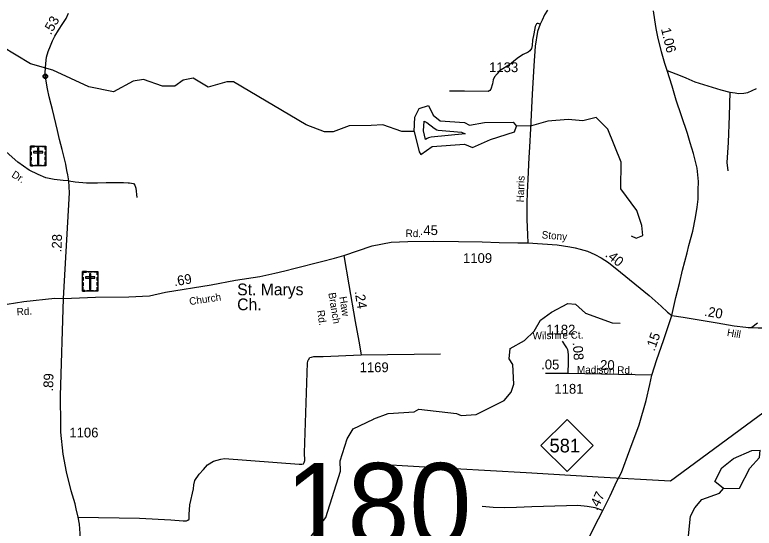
# Model space of a CAD drawing. Extents: x 2220236 to 2384410, y 720751 to 894131.
# Drawn here: x 2254951 to 2264398, y 747219 to 753781 of the extents above; entities that cross this region are included whole.
import ezdxf

# ---------------------------------------------------------------- set-up
doc = ezdxf.new("R2010")
doc.units = 0
for name, color, linetype in [('Exist Civil Demographics Community CELL', 7, 'Continuous'), ('Exist Cultural Cemetery CELL', 7, 'Continuous'), ('Exist Cultural Church with Cemetery Label', 7, 'Continuous'), ('Exist Hydrographic Buffer Line', 7, 'Continuous'), ('Exist Hydrographic Creek Single Shore', 7, 'Continuous'), ('Exist Hydrographic Lake Shore', 7, 'Continuous'), ('Exist Hydrographic Misc Water Feature', 7, 'Continuous'), ('Exist Hydrographic Pond Under 1500 Sq Ft', 7, 'Continuous'), ('Exist Road Non-System Type 51', 7, 'Continuous'), ('Exist Road Primary NC Attributed', 7, 'Continuous'), ('Exist Road Primary NC Service Mileage Hundredths English Label', 7, 'Continuous'), ('Exist Road Primary NC Shield CELL', 7, 'Continuous'), ('Exist Road Primary NC Shield Number Label', 7, 'Continuous'), ('Exist Road Secondary Mileage Hundredths English Label', 7, 'Continuous'), ('Exist Road Secondary Structure Standard Bridge Number Label', 7, 'Continuous'), ('Exist Road Secondary Type 41 Attributed', 7, 'Continuous'), ('Exist Road Secondary Type 51 Attributed', 7, 'Continuous'), ('Exist Road Secondary Type 51 Label', 7, 'Continuous'), ('Exist Road Secondary Type 51 Number Label', 7, 'Continuous'), ('Exist Utilities Electrical Transmission Line', 7, 'Continuous')]:
    doc.layers.add(name, color=color, linetype=linetype)

msp = doc.modelspace()

# ---------------------------------------------------------------- linework, layer by layer
at = {"layer": 'Exist Civil Demographics Community CELL'}
msp.add_lwpolyline([(2255317.8, 752998.7), (2255318.1, 753000.4), (2255318.7, 753002.4), (2255319.6, 753004.6), (2255320.5, 753006.3), (2255321.5, 753008.1), (2255322.6, 753009.6), (2255323.8, 753011), (2255325.2, 753012.4), (2255326.9, 753013.8), (2255328.6, 753014.9), (2255330.1, 753015.8), (2255331.6, 753016.5), (2255333.3, 753017.2), (2255335, 753017.8), (2255336.3, 753018.1), (2255337.8, 753018.3), (2255339, 753018.6), (2255341, 753018.6), (2255342.3, 753018.6), (2255344.1, 753018.5), (2255345.6, 753018.3), (2255347, 753018), (2255348.6, 753017.6), (2255350.1, 753017), (2255352.2, 753016.1), (2255354.1, 753015), (2255355.6, 753014), (2255357.2, 753012.7), (2255358.2, 753011.8), (2255359.5, 753010.4), (2255360.6, 753009), (2255361.6, 753007.6), (2255362.5, 753006.1), (2255363.3, 753004.5), (2255363.9, 753003), (2255364.4, 753001.5), (2255364.8, 753000.1), (2255365.1, 752998.2), (2255365.3, 752996.8), (2255365.4, 752995), (2255365.3, 752993.2), (2255365.1, 752991.5), (2255364.9, 752989.8), (2255364.4, 752987.9), (2255363.8, 752986.1), (2255363.1, 752984.6), (2255362.1, 752982.8), (2255361.1, 752981.1), (2255360.1, 752979.7), (2255358.8, 752978.3), (2255357.2, 752976.7), (2255355.6, 752975.5), (2255354.1, 752974.4), (2255352.8, 752973.7), (2255350.7, 752972.7), (2255348.5, 752971.9), (2255346.7, 752971.4), (2255344.7, 752971), (2255343.4, 752970.9), (2255342, 752970.8), (2255340.3, 752970.8), (2255339, 752970.9), (2255337.3, 752971.1), (2255335.5, 752971.5), (2255334.1, 752971.9), (2255332.5, 752972.5), (2255331.1, 752973.1), (2255329.9, 752973.8), (2255327.8, 752975), (2255326.1, 752976.3), (2255324.6, 752977.7), (2255323.3, 752979.2), (2255322.3, 752980.4), (2255321.4, 752981.7), (2255320.1, 752983.8), (2255319.6, 752984.9), (2255319.1, 752986.1), (2255318.3, 752988.6), (2255317.8, 752990.8), (2255317.6, 752992.4), (2255317.5, 752994.3), (2255317.5, 752995.7), (2255317.7, 752997.7)], close=True, dxfattribs=at)
for centre, radius in [((2255341.5, 752994.9), 28.8), ((2255341.4, 752995), 23.4)]:
    msp.add_circle(centre, radius, dxfattribs=at)
at = {"layer": 'Exist Cultural Cemetery CELL'}
for points in [[(2255150.5, 752060.9), (2255161.9, 752060.9), (2255161.9, 752093.1), (2255202.5, 752093.1), (2255202.5, 752104.2), (2255150.6, 752104.2)], [(2255150.6, 752104.2), (2255349.6, 752104.2), (2255349.6, 751849.6), (2255150.6, 751849.6)], [(2255224.6, 752104.2), (2255276.4, 752104.2), (2255276.4, 752092.8), (2255224.6, 752092.8)], [(2255349.7, 752060.8), (2255338.4, 752060.8), (2255338.4, 752093), (2255297.8, 752093), (2255297.8, 752104.1), (2255349.7, 752104.1)], [(2255150.5, 751986.7), (2255150.5, 752030), (2255161.9, 752030), (2255161.9, 751986.7)], [(2255191.4, 752036.1), (2255191.4, 752017.5), (2255309.1, 752017.5), (2255309.1, 752036.1)], [(2255259.6, 752074.9), (2255240.9, 752074.9), (2255240.9, 751872.1), (2255259.6, 751872.1)], [(2255338.3, 751987.8), (2255338.3, 752031.1), (2255349.7, 752031.1), (2255349.7, 751987.8)], [(2255150.5, 751919.5), (2255150.5, 751962.8), (2255161.9, 751962.8), (2255161.9, 751919.5)], [(2255183.6, 751849.6), (2255183.6, 751861.1), (2255161.6, 751861.1), (2255161.6, 751901.5), (2255150.5, 751901.5), (2255150.5, 751849.6)], [(2255316.5, 751849.6), (2255316.5, 751861.1), (2255338.5, 751861.1), (2255338.5, 751901.5), (2255349.6, 751901.5), (2255349.6, 751849.6)], [(2255338.3, 751921.8), (2255338.3, 751965.1), (2255349.6, 751965.1), (2255349.6, 751921.8)], [(2255208, 751861), (2255292.9, 751861), (2255292.9, 751849.6), (2255208, 751849.6)], [(2255814.4, 750501.7), (2256013.5, 750501.7), (2256013.5, 750247), (2255814.4, 750247)], [(2255814.4, 750458.4), (2255825.7, 750458.4), (2255825.7, 750490.6), (2255866.3, 750490.5), (2255866.3, 750501.7), (2255814.4, 750501.7)], [(2255888.5, 750501.7), (2255940.3, 750501.7), (2255940.3, 750490.3), (2255888.5, 750490.3)], [(2256013.5, 750458.3), (2256002.2, 750458.3), (2256002.2, 750490.5), (2255961.6, 750490.5), (2255961.6, 750501.6), (2256013.5, 750501.6)], [(2255814.4, 750384.2), (2255814.4, 750427.5), (2255825.8, 750427.5), (2255825.8, 750384.2)], [(2255855.2, 750433.6), (2255855.2, 750414.9), (2255972.9, 750414.9), (2255972.9, 750433.6)], [(2255923.4, 750472.4), (2255904.7, 750472.4), (2255904.7, 750269.6), (2255923.4, 750269.6)], [(2256002.1, 750385.2), (2256002.1, 750428.5), (2256013.5, 750428.5), (2256013.5, 750385.2)], [(2255847.5, 750247.1), (2255847.5, 750258.6), (2255825.5, 750258.6), (2255825.5, 750299), (2255814.3, 750299), (2255814.3, 750247.1)], [(2255814.4, 750317), (2255814.4, 750360.3), (2255825.7, 750360.3), (2255825.7, 750317)], [(2255980.3, 750247), (2255980.3, 750258.5), (2256002.3, 750258.5), (2256002.3, 750298.9), (2256013.5, 750298.9), (2256013.5, 750247)], [(2256002.1, 750319.3), (2256002.1, 750362.6), (2256013.5, 750362.6), (2256013.5, 750319.3)], [(2255871.8, 750258.5), (2255956.7, 750258.5), (2255956.7, 750247.1), (2255871.8, 750247.1)]]:
    msp.add_lwpolyline(points, close=True, dxfattribs=at)
at = {"layer": 'Exist Hydrographic Buffer Line'}
msp.add_lwpolyline([(2260197.9, 752187.9), (2260171.6, 752298), (2260180.2, 752422), (2260213.9, 752405.8), (2260308, 752330.2), (2260342.2, 752310.9), (2260362.3, 752305.5), (2260659.2, 752283.1), (2260704.8, 752260), (2260270.2, 752217.6), (2260237.2, 752210.6), (2260218.2, 752201.8), (2260197.9, 752187.9)], dxfattribs=at)
at = {"layer": 'Exist Hydrographic Creek Single Shore'}
for points in [[(2259502.5, 752365.4), (2259224.4, 752360.9), (2259017.3, 752286.5), (2258908.4, 752285.4), (2258674.2, 752375.4), (2257745.3, 752926), (2257662.3, 752924.3), (2257421.4, 752857.1), (2257228.2, 752969.3), (2257104.3, 752945.7), (2256996.3, 752869.2), (2256838.2, 752869.1), (2256595.2, 752956.1), (2256462.3, 752932.6), (2256214.2, 752796.7), (2255897.2, 752859), (2255437.2, 753071.7), (2255153.2, 753153), (2254785.2, 753377.1), (2254383.3, 753546), (2253550.1, 753632)], [(2262824.3, 750955.3), (2262891.4, 750924.4), (2262974.4, 750958.7), (2262964.4, 751090.1), (2262896.5, 751281.8), (2262693.5, 751554.9), (2262699.5, 751895.9), (2262528.4, 752319.2), (2262377.3, 752470), (2262210.4, 752424.1), (2262019.5, 752441.2), (2261761.3, 752420.2), (2261553.4, 752362.2), (2261361.5, 752359.6)], [(2260054.3, 752288.1), (2259896.4, 752288), (2259654.4, 752375), (2259505.3, 752365.5)], [(2259505.3, 752365.5), (2259502.5, 752365.4)]]:
    msp.add_lwpolyline(points, dxfattribs=at)
at = {"layer": 'Exist Hydrographic Lake Shore'}
for points in [[(2260054.3, 752288.1), (2260061.4, 752471.6), (2260118.4, 752581.9), (2260235.3, 752622.2), (2260294.4, 752499.6)], [(2260294.4, 752499.6), (2260386.4, 752425.5), (2260695.5, 752402.8), (2260762.3, 752368.6), (2260953.4, 752404.1), (2261319.4, 752409.7), (2261361.5, 752359.6)], [(2260054.3, 752288.1), (2260115.4, 752031), (2260140.4, 751997.6), (2260281.5, 752099.7), (2260697.3, 752127.3), (2260798.4, 752085.8), (2261030.3, 752189.3), (2261337.5, 752284.7), (2261361.5, 752359.6)]]:
    msp.add_lwpolyline(points, dxfattribs=at)
at = {"layer": 'Exist Hydrographic Misc Water Feature'}
for points in [[(2259538.3, 748615.3), (2259722.3, 748687), (2260055.3, 748706.4), (2260113.3, 748741.3), (2260596.4, 748685.4), (2260655.3, 748661.3), (2260846.4, 748673.7), (2261203.4, 748850.1), (2261293.4, 748959.7), (2261326.4, 749060.7), (2261315.3, 749310.2), (2261265.3, 749383.4), (2261280.3, 749517.6), (2261462.4, 749618.8), (2261586.4, 749737.7), (2261668.4, 749880.3), (2261809.3, 749982.3), (2262016.4, 750089.6), (2262116.5, 750084.3), (2262242.4, 749966.9), (2262585.4, 749845), (2262685.3, 749839.7)], [(2258734.3, 747054.2), (2258742.3, 747119.7), (2258923.3, 747355.4), (2259110.4, 747948.5), (2259109.3, 748079.7), (2259198.3, 748363.2), (2259272.4, 748489.6), (2259535.6, 748614)], [(2259535.6, 748614), (2259538.3, 748615.3)], [(2262370.3, 743463.5), (2262409.3, 743754.6), (2262506.3, 743982.2), (2262589.3, 744059.3), (2262680.3, 744093.4), (2262872.3, 744119), (2263330.4, 744122.7), (2263404.4, 744173.7), (2263543.4, 744525), (2263533.4, 744699.1), (2263439.5, 744865), (2263026.3, 745411.4), (2263008.4, 745526.6), (2263212.5, 746004.5), (2263267.4, 746347.8), (2263560.5, 747122.4), (2263582.4, 747374.4), (2263640.4, 747481.5), (2263730.5, 747584.6), (2263954.4, 747668.6), (2264004.4, 747726.6)]]:
    msp.add_lwpolyline(points, dxfattribs=at)
at = {"layer": 'Exist Hydrographic Pond Under 1500 Sq Ft'}
for points in [[(2263985.3, 747992.6), (2264133.4, 748110.9), (2264366.3, 748214.4), (2264474.4, 748215.5)], [(2264004.4, 747726.6), (2264212.3, 747728.9), (2264343.4, 747988.6), (2264466.4, 748123.8), (2264474.4, 748215.5)], [(2264004.4, 747726.6), (2263895.3, 747817.4), (2263985.3, 747992.6)]]:
    msp.add_lwpolyline(points, dxfattribs=at)
at = {"layer": 'Exist Road Non-System Type 51'}
msp.add_line((2259377.6, 749435.2), (2260391.7, 749448.4), dxfattribs=at)
for points in [[(2261663.5, 753661.8), (2261637.5, 753670.8), (2261624.4, 753670.8), (2261616.3, 753665.9), (2261601.6, 753633.3), (2261582.1, 753537.2), (2261565.8, 753455.7), (2261559.3, 753390.5), (2261552.8, 753349.8), (2261531.6, 753322.1), (2261508.8, 753304.1), (2261446.9, 753273.2), (2261385, 753234.1), (2261326.4, 753188.4), (2261292.2, 753159.1), (2261241.7, 753123.2), (2261188, 753090.7), (2261140.7, 753059.7), (2261114.7, 753028.7), (2261082.1, 752988), (2261064.2, 752949.7), (2261054.4, 752900.8), (2261034.9, 752830.7), (2261018.6, 752812.8), (2260999.1, 752801.4), (2260696.1, 752804.6), (2260608.2, 752806.3), (2260507.2, 752803.8)], [(2263284, 753070.3), (2263451.8, 753006.7), (2263525, 752975.8), (2263639.1, 752925.2), (2263972.9, 752824.2), (2264087, 752793.1)], [(2264087, 752793.1), (2264077.9, 752489.2), (2264067.4, 752147.1), (2264049.5, 751892.9), (2264059.2, 751788.6)], [(2264087, 752793.1), (2264153, 752785.8), (2264197.2, 752776.3), (2264267.1, 752778.8), (2264317, 752787.4), (2264425.7, 752838.9)], [(2255639.9, 751657.1), (2255721.2, 751644.9), (2255866.5, 751635.1), (2256008.4, 751632.1), (2256118.3, 751637.1), (2256252.3, 751638.1), (2256338.2, 751636.8), (2256400.5, 751635.1), (2256418.2, 751635.5), (2256468.3, 751624.1), (2256484.8, 751605.7), (2256495.8, 751567.2), (2256510.5, 751448)], [(2255759.2, 747358.8), (2256543.8, 747346.7), (2256944.3, 747326), (2257103.1, 747312.2), (2257144.5, 747313.9), (2257163.5, 747322.5), (2257179.1, 747336.4), (2257180.8, 747360.6), (2257179.1, 747395.1), (2257186, 747516), (2257236, 747723.3), (2257237.8, 747771.7), (2257251.6, 747830.4), (2257308.5, 747908.1), (2257360.3, 747970.3), (2257413.8, 748029.1), (2257491.5, 748077.4), (2257584.8, 748101.6), (2257629.6, 748108.5), (2258583.4, 748039.4), (2258619.7, 748036), (2258638.7, 748042.9), (2258649, 748058.4), (2258657.7, 748086.1), (2258654.2, 748184.5), (2258692, 749330.9), (2258699.7, 749365), (2258703.6, 749373.1), (2258721.5, 749398.9), (2258742.5, 749406.8), (2258773.3, 749412.7), (2258889, 749414.5), (2259377.6, 749435.2)], [(2262464, 747444.6), (2262365.8, 747479.6), (2262265.6, 747498.6), (2262145.7, 747509.5), (2261997.8, 747504.1), (2261558.1, 747494), (2261362.3, 747482.2), (2261204.3, 747478.7), (2261064.3, 747485.4), (2260922.4, 747498.1)]]:
    msp.add_lwpolyline(points, dxfattribs=at)
at = {"layer": 'Exist Road Primary NC Attributed'}
for points in [[(2263346.6, 749939.7), (2263396.4, 750167.7), (2263444.6, 750347.6), (2263480.7, 750516.3), (2263540.1, 750738), (2263562.5, 750832.7), (2263612.3, 751014.2), (2263649.2, 751190.9), (2263670.1, 751324.2), (2263682.9, 751423.8), (2263682.9, 751541.1), (2263684.5, 751651.9), (2263670.1, 751820.6), (2263634.8, 751957.1), (2263622.8, 752009.4), (2263603.2, 752076.2), (2263582, 752146.3), (2263546.2, 752262), (2263471.3, 752490.1), (2263399.6, 752690.6), (2263349.2, 752869.8), (2263284, 753070.3), (2263254.7, 753158.3), (2263214, 753306.6), (2263166.8, 753498.9), (2263144, 753608.1), (2263127.7, 753715.6), (2263109.7, 753831.3)], [(2263088.8, 749173.6), (2263155.5, 749375.3), (2263240.7, 749618.4), (2263346.6, 749939.7)], [(2262157.2, 746899.9), (2262283.6, 747091), (2262352.1, 747233.7), (2262464, 747444.6), (2262556.3, 747633.4), (2262644.5, 747820.1), (2262701.4, 747932.5), (2262810.7, 748219.6), (2262927.6, 748540.4), (2263018.1, 748852.3), (2263063, 749054.8), (2263088.8, 749173.6)]]:
    msp.add_lwpolyline(points, dxfattribs=at)
at = {"layer": 'Exist Road Primary NC Shield CELL'}
msp.add_lwpolyline([(2261673.7, 748277.3), (2262006.6, 748610.3), (2262339.6, 748277.3), (2262006.6, 747944.3)], close=True, dxfattribs=at)
at = {"layer": 'Exist Road Secondary Type 41 Attributed'}
for points in [[(2255639.9, 751657.1), (2255569.3, 751664.4), (2255455.7, 751677.3), (2255347.6, 751699.3), (2255248.6, 751741.5), (2255135, 751794.6), (2254988.3, 751899.2), (2254842.6, 752028.5), (2254676.5, 752175), (2254378.7, 752432.5), (2253973.9, 752787.7)], [(2259154.3, 750706.6), (2259217, 750329.2), (2259299.9, 749862.7), (2259346.5, 749608.8), (2259377.6, 749435.2)]]:
    msp.add_lwpolyline(points, dxfattribs=at)
at = {"layer": 'Exist Road Secondary Type 51 Attributed'}
for p, q in [((2262019.3, 749194.4), (2261732.2, 749195.6)), ((2263088.8, 749173.6), (2262019.3, 749194.4))]:
    msp.add_line(p, q, dxfattribs=at)
for points in [[(2255639.9, 751657.1), (2255628.3, 751734.1), (2255617.3, 751790.4), (2255602.6, 751870.8), (2255576.7, 751973.5), (2255554.7, 752061.5), (2255521.7, 752188), (2255495.1, 752301.7), (2255431, 752570.4), (2255414.5, 752636.4), (2255390.6, 752733.6), (2255368.6, 752836.3), (2255344.8, 752984.9), (2255341.1, 753045.4), (2255346.6, 753159.1), (2255357.6, 753238), (2255376, 753311.3), (2255409, 753386.5), (2255432.8, 753447.1), (2255463.9, 753507.6), (2255511.6, 753584.6), (2255566.6, 753669), (2255606.9, 753735), (2255638.1, 753801)], [(2261756.3, 753840.8), (2261720.9, 753780.5), (2261689.5, 753712.2), (2261663.5, 753661.8), (2261631, 753565.7), (2261598.4, 753379.9), (2261580.5, 753127.3), (2261560.9, 752765.5), (2261539.8, 752326.3), (2261525.1, 752088.4), (2261520.7, 751955.5), (2261504.6, 751682.4), (2261498.2, 751509), (2261491.8, 751374), (2261491, 751298.5), (2261491.8, 751165.2), (2261503, 750969.3), (2261507.9, 750864.9)], [(2255573.1, 750156.4), (2255650.9, 751504.9), (2255639.9, 751657.1)], [(2259154.3, 750706.6), (2259515.5, 750827), (2259759.8, 750874.5), (2259971.7, 750885.7), (2260305.5, 750887.3), (2260620.2, 750884.1), (2260924.4, 750880.9), (2261141.1, 750872.9), (2261378.6, 750868.1), (2261507.9, 750864.9)], [(2261507.9, 750864.9), (2261878.7, 750839.2), (2262040.8, 750816.7), (2262110.6, 750802.2), (2262172.9, 750786.2), (2262270.3, 750758.8), (2262361.8, 750718.7), (2262443.8, 750676.9), (2262536.2, 750613.6), (2262691.3, 750491.2), (2263054, 750194.7), (2263210.2, 750055.3), (2263290.5, 749979.8), (2263346.6, 749939.7)], [(2255573.1, 750156.4), (2255984, 750173.7), (2256407.4, 750176.3), (2256670.4, 750188.2), (2256876.1, 750237.1), (2257460.9, 750330.9), (2257769.9, 750387.9), (2258080.6, 750438), (2258272.3, 750477.7), (2258402.5, 750510.2), (2258532.1, 750543.1), (2258867.9, 750628), (2259034.6, 750670.9), (2259154.3, 750706.6)], [(2254853.3, 750082.1), (2255067.3, 750114.9), (2255460.9, 750158.1), (2255573.1, 750156.4)], [(2255760, 745505.3), (2255747.9, 745724.7), (2255744.6, 745893.7), (2255759.2, 746546.9), (2255759.6, 746600.3), (2255762.6, 746716.2), (2255774.7, 746920.1), (2255783.3, 747025.4), (2255787.6, 747149.8), (2255776.4, 747269), (2255759.2, 747358.8), (2255736.7, 747465.9), (2255721.2, 747529.8), (2255670.5, 747695.1), (2255610.7, 747938.5), (2255570.8, 748164), (2255540.6, 748447.8), (2255537.9, 748535.6), (2255533.9, 748911.8), (2255573.1, 750156.4)], [(2263346.6, 749939.7), (2263491.1, 749917.2), (2263643.6, 749889.9), (2263922.9, 749843.1), (2264141.1, 749805.2), (2264293.1, 749788.7), (2264321.8, 749785.5), (2264369.4, 749784.4)], [(2264440.6, 749840.1), (2264369.4, 749784.4)], [(2264369.4, 749784.4), (2264448.6, 749779), (2264858, 749779), (2265864.4, 749790.3), (2266394.2, 749793.5), (2266797.1, 749785.5), (2266988.1, 749779)], [(2262019.3, 749194.4), (2262026.9, 749345.4), (2262025.3, 749431.6), (2262022.3, 749476.2), (2262016.1, 749500.8), (2262005.3, 749523.9), (2261986.9, 749551.6), (2261947.2, 749610)]]:
    msp.add_lwpolyline(points, dxfattribs=at)
at = {"layer": 'Exist Utilities Electrical Transmission Line'}
msp.add_lwpolyline([(2296525.9, 756314.4), (2294600, 756208.3), (2292308.5, 756062.9), (2290034.9, 755921.5), (2287749.4, 755780), (2285465.7, 755634.7), (2283160.3, 755491.2), (2281789.8, 755396.3), (2279028.8, 755228.3), (2276729.4, 755064.9), (2274891.7, 754927.6), (2272866.1, 754782.8), (2271512.1, 753788.6), (2270402.3, 752966.5), (2269282.3, 752170.4), (2268166.5, 751348.3), (2267046.7, 750534.2), (2265928.9, 749726.1), (2264443.8, 748640.6), (2263328.1, 747822.4), (2262406, 747871.8), (2261484.1, 747927.2), (2260116.1, 748002.3), (2259542, 748036.9)], dxfattribs=at)

# ---------------------------------------------------------------- texts
at = {"layer": 'Exist Cultural Church with Cemetery Label'}
for s, p in [('St. Marys', (2257792.4, 750196.1)), ('Ch.', (2257792.4, 750005.1))]:
    msp.add_text(s, height=150, dxfattribs=at).set_placement(p)
at = {"layer": 'Exist Road Primary NC Service Mileage Hundredths English Label'}
for s, rotation, p in [('1.06', 283.79909, (2263206.1, 753600.7)), ('.15', 70.6788, (2263124, 749474.5)), ('.47', 63.94738, (2262391.7, 747439))]:
    msp.add_text(s, height=125, rotation=rotation, dxfattribs=at).set_placement(p)
at = {"layer": 'Exist Road Primary NC Shield Number Label'}
msp.add_text('581', height=175, dxfattribs=at).set_placement((2261782.8, 748187.6))
at = {"layer": 'Exist Road Secondary Mileage Hundredths English Label'}
for s, rotation, p in [('.53', 60.54655, (2255411.8, 753517.4)), ('.45', 0.21521, (2260124.6, 750965.2)), ('.28', 88.05991, (2255546.7, 750744.5)), ('.40', 320.73476, (2262485.6, 750700.3)), ('.69', 10.14356, (2256991.7, 750309.8)), ('.24', 279.17905, (2259293, 750244.8)), ('.20', 350.4935, (2263754.9, 749934.6)), ('.08', 273.94763, (2262079.3, 749593.2)), ('.05', 359.21091, (2261675.1, 749251)), ('.20', 359.35626, (2262382.5, 749244.2)), ('.89', 88.66483, (2255440.6, 748965.5))]:
    msp.add_text(s, height=125, rotation=rotation, dxfattribs=at).set_placement(p)
at = {"layer": 'Exist Road Secondary Structure Standard Bridge Number Label'}
msp.add_text('180', height=1066.27, dxfattribs=at).set_placement((2258406.9, 746985.8))
at = {"layer": 'Exist Road Secondary Type 51 Label'}
for s, rotation, p in [('Dr.', 328.32081, (2254901.3, 751714.6)), ('Harris', 88.27587, (2261454.4, 751383.5)), ('Rd.', 358.71205, (2259943.3, 750943)), ('Stony', 355.20816, (2261680, 750924.1)), ('Church', 8.52923, (2257187.3, 750070.1)), ('Branch', 279.17905, (2258956.8, 750223.9)), ('Haw', 279.17905, (2259097, 750174.4)), ('Rd.', 3.74273, (2254977.7, 749937.7)), ('Rd.', 279.17905, (2258811.5, 749999)), ('Wilshire Ct.', 0.95526, (2261567.3, 749632.5)), ('Hill', 350.14626, (2264044.9, 749677)), ('Madison Rd.', 359.35624, (2262132.4, 749199.5))]:
    msp.add_text(s, height=95, rotation=rotation, dxfattribs=at).set_placement(p)
at = {"layer": 'Exist Road Secondary Type 51 Number Label'}
for s, p in [('1133', (2261010.9, 753048.4)), ('1109', (2260677.8, 750609.2)), ('1182', (2261741.1, 749694.9)), ('1169', (2259356.6, 749213.3)), ('1181', (2261844.9, 748938.3)), ('1106', (2255648.2, 748379.1))]:
    msp.add_text(s, height=125, dxfattribs=at).set_placement(p)

doc.saveas('drawing.dxf')
